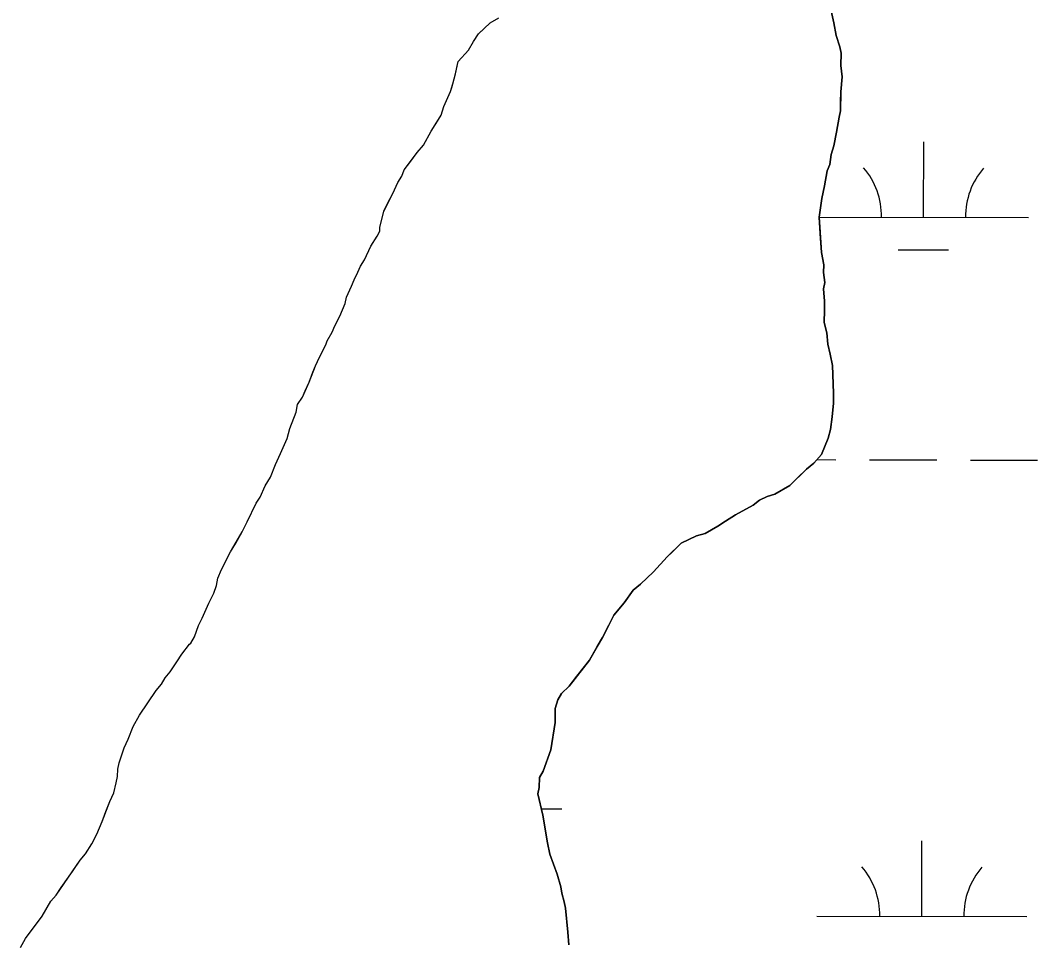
# Model space of a CAD drawing. Extents: x 3172297 to 3210190, y 958463 to 983887.
# Drawn here: x 3193851.8 to 3194335.8, y 967639 to 968077.4 of the extents above; entities that cross this region are included whole.
import ezdxf

# ---------------------------------------------------------------- set-up
doc = ezdxf.new("R2010")
doc.units = 0
for name, color, linetype in [('V-SITE-VEGE', 7, 'Continuous'), ('V-TOPO-SHOR', 7, 'Continuous'), ('V-WETL-SWMP', 7, 'Continuous')]:
    doc.layers.add(name, color=color, linetype=linetype)

msp = doc.modelspace()

# ---------------------------------------------------------------- linework, layer by layer
at = {"layer": 'V-SITE-VEGE'}
for p, q in [((3194236.03, 968088.15), (3194238.88, 968076.18)), ((3194069.83, 968070.9), (3194075.26, 968076.22)), ((3194075.26, 968076.22), (3194079.47, 968078.56)), ((3194238.88, 968076.18), (3194240, 968070.2)), ((3194067.4, 968067.35), (3194069.83, 968070.9)), ((3194240, 968070.2), (3194241.74, 968064.8)), ((3194064.97, 968063.2), (3194067.4, 968067.35)), ((3194241.74, 968064.8), (3194242.3, 968061.81)), ((3194060.13, 968057.88), (3194064.97, 968063.2)), ((3194242.3, 968061.81), (3194242.23, 968055.84)), ((3194058.87, 968051.92), (3194060.13, 968057.88)), ((3194242.23, 968055.84), (3194242.77, 968050.46)), ((3194057.62, 968047.15), (3194058.87, 968051.92)), ((3194242.77, 968050.46), (3194242.09, 968043.3)), ((3194056.39, 968043.59), (3194057.62, 968047.15)), ((3194053.32, 968036.46), (3194056.39, 968043.59)), ((3194242.09, 968043.3), (3194241.99, 968034.35)), ((3194052.08, 968032.29), (3194053.32, 968036.46)), ((3194047.22, 968024.58), (3194052.08, 968032.29)), ((3194241.36, 968031.37), (3194238.82, 968017.66)), ((3194241.99, 968034.35), (3194241.36, 968031.37)), ((3194043.56, 968018.05), (3194047.22, 968024.58)), ((3194040.54, 968014.5), (3194043.56, 968018.05)), ((3194238.82, 968017.66), (3194237.58, 968013.5)), ((3194034.47, 968006.21), (3194040.54, 968014.5)), ((3194237.58, 968013.5), (3194236.93, 968008.73)), ((3194236.93, 968008.73), (3194235.7, 968005.75)), ((3194031.42, 968000.28), (3194033.25, 968003.24)), ((3194033.25, 968003.24), (3194034.47, 968006.21)), ((3194235.7, 968005.75), (3194234.43, 967998.6)), ((3194028.97, 967994.93), (3194031.42, 968000.28)), ((3194234.43, 967998.6), (3194233.17, 967992.64)), ((3194024.7, 967986.62), (3194028.97, 967994.93)), ((3194233.17, 967992.64), (3194231.87, 967983.7)), ((3194022.82, 967978.87), (3194024.7, 967986.62)), ((3194231.87, 967983.7), (3194232.88, 967966.97)), ((3194022.8, 967977.08), (3194022.82, 967978.87)), ((3194018.54, 967969.96), (3194021.58, 967974.71)), ((3194021.58, 967974.71), (3194022.8, 967977.08)), ((3194015.48, 967963.43), (3194018.54, 967969.96)), ((3194013.66, 967960.47), (3194015.48, 967963.43)), ((3194232.88, 967966.97), (3194234.01, 967960.99)), ((3194012.43, 967957.49), (3194013.66, 967960.47)), ((3194234.01, 967960.99), (3194233.97, 967957.41)), ((3194009.37, 967950.96), (3194010.6, 967953.93)), ((3194010.6, 967953.93), (3194012.43, 967957.49)), ((3194233.97, 967957.41), (3194234.51, 967952.62)), ((3194006.92, 967945.61), (3194009.37, 967950.96)), ((3194234.51, 967952.62), (3194233.88, 967949.64)), ((3194233.88, 967949.64), (3194234.41, 967943.67)), ((3194006.3, 967942.64), (3194006.92, 967945.61)), ((3194003.84, 967936.69), (3194006.3, 967942.64)), ((3194234.41, 967943.67), (3194234.29, 967933.52)), ((3194001.4, 967931.94), (3194003.84, 967936.69)), ((3194000.17, 967928.97), (3194001.4, 967931.94)), ((3194234.29, 967933.52), (3194235.44, 967928.73)), ((3193997.12, 967923.03), (3193997.74, 967924.82)), ((3193997.74, 967924.82), (3194000.17, 967928.97)), ((3194235.44, 967928.73), (3194235.98, 967923.35)), ((3193994.07, 967917.09), (3193997.12, 967923.03)), ((3194235.98, 967923.35), (3194237.11, 967918.56)), ((3193992.23, 967912.94), (3193994.07, 967917.09)), ((3194237.11, 967918.56), (3194238.25, 967913.17)), ((3193989.16, 967905.21), (3193992.23, 967912.94)), ((3194238.25, 967913.17), (3194238.7, 967900.03)), ((3193986.09, 967898.08), (3193989.16, 967905.21)), ((3193983.66, 967894.52), (3193986.09, 967898.08)), ((3194238.7, 967900.03), (3194238.65, 967895.25)), ((3193979.95, 967883.22), (3193983.03, 967890.94)), ((3193983.03, 967890.94), (3193983.66, 967894.52)), ((3194238.65, 967895.25), (3194237.31, 967882.73)), ((3193978.71, 967878.46), (3193979.95, 967883.22)), ((3194237.31, 967882.73), (3194236.07, 967878.56)), ((3193975.64, 967871.32), (3193978.71, 967878.46)), ((3194236.07, 967878.56), (3194233, 967870.83)), ((3193973.19, 967865.98), (3193975.64, 967871.32)), ((3194229.37, 967866.69), (3194225.75, 967863.75)), ((3194233, 967870.83), (3194229.37, 967866.69)), ((3193970.74, 967860.03), (3193973.19, 967865.98)), ((3194225.75, 967863.75), (3194217.91, 967856.07)), ((3193968.3, 967855.88), (3193970.74, 967860.03)), ((3193965.86, 967850.53), (3193968.3, 967855.88)), ((3194210.69, 967851.97), (3194207.1, 967850.82)), ((3194217.91, 967856.07), (3194210.69, 967851.97)), ((3193959.75, 967838.66), (3193964.03, 967847.57)), ((3193964.03, 967847.57), (3193965.86, 967850.53)), ((3194203.5, 967849.07), (3194200.48, 967846.71)), ((3194207.1, 967850.82), (3194203.5, 967849.07)), ((3194200.48, 967846.71), (3194192.07, 967842.03)), ((3193957.31, 967833.91), (3193959.75, 967838.66)), ((3194187.26, 967839.1), (3194183.65, 967836.75)), ((3194192.07, 967842.03), (3194187.26, 967839.1)), ((3193951.83, 967824.41), (3193957.31, 967833.91)), ((3194177.64, 967833.24), (3194173.45, 967832.09)), ((3194183.65, 967836.75), (3194177.64, 967833.24)), ((3194166.24, 967828.59), (3194159.6, 967822.09)), ((3194173.45, 967832.09), (3194166.24, 967828.59)), ((3193947.56, 967816.1), (3193951.83, 967824.41)), ((3194159.6, 967822.09), (3194152.96, 967815)), ((3193945.72, 967811.94), (3193947.56, 967816.1)), ((3194152.96, 967815), (3194146.92, 967809.1)), ((3193943.85, 967804.8), (3193945.08, 967808.37)), ((3193945.08, 967808.37), (3193945.72, 967811.94)), ((3194146.92, 967809.1), (3194143.3, 967806.15)), ((3193941.41, 967800.05), (3193943.85, 967804.8)), ((3194143.3, 967806.15), (3194139.06, 967800.23)), ((3193938.34, 967792.92), (3193941.41, 967800.05)), ((3194139.06, 967800.23), (3194134.21, 967794.31)), ((3194134.21, 967794.31), (3194128.72, 967783.62)), ((3193934.66, 967784), (3193936.51, 967789.36)), ((3193936.51, 967789.36), (3193938.34, 967792.92)), ((3193932.83, 967781.04), (3193934.66, 967784)), ((3193928.59, 967775.71), (3193932.23, 967780.45)), ((3193932.23, 967780.45), (3193932.83, 967781.04)), ((3194128.72, 967783.62), (3194122.63, 967772.95)), ((3193926.17, 967772.16), (3193928.59, 967775.71)), ((3193923.13, 967767.41), (3193926.17, 967772.16)), ((3194122.63, 967772.95), (3194112.94, 967760.51)), ((3193920.71, 967764.46), (3193923.13, 967767.41)), ((3193916.46, 967758.53), (3193918.88, 967761.49)), ((3193918.88, 967761.49), (3193920.71, 967764.46)), ((3194112.94, 967760.51), (3194109.31, 967756.97)), ((3193908.56, 967746.67), (3193916.46, 967758.53)), ((3194109.31, 967756.97), (3194107.49, 967754.01)), ((3194107.49, 967754.01), (3194106.25, 967749.84)), ((3193905.52, 967741.33), (3193908.56, 967746.67)), ((3194106.25, 967749.84), (3194106.18, 967743.27)), ((3193903.06, 967735.39), (3193905.52, 967741.33)), ((3194106.18, 967743.27), (3194104.24, 967730.16)), ((3193898.76, 967724.09), (3193901.23, 967731.23)), ((3193901.23, 967731.23), (3193903.06, 967735.39)), ((3194104.24, 967730.16), (3194100.54, 967720.05)), ((3193898.09, 967717.53), (3193898.13, 967721.11)), ((3193898.13, 967721.11), (3193898.76, 967724.09)), ((3193897.46, 967714.56), (3193898.09, 967717.53)), ((3194098.72, 967717.08), (3194098.66, 967712.31)), ((3194100.54, 967720.05), (3194098.72, 967717.08)), ((3193896.21, 967709.79), (3193897.46, 967714.56)), ((3194098.66, 967712.31), (3194098.03, 967709.33)), ((3193894.37, 967705.63), (3193896.21, 967709.79)), ((3194098.03, 967709.33), (3194100.31, 967699.15)), ((3193890.69, 967696.12), (3193894.37, 967705.63)), ((3194100.31, 967699.15), (3194102.55, 967685.99)), ((3193888.23, 967690.18), (3193890.69, 967696.12)), ((3193885.79, 967685.43), (3193888.23, 967690.18)), ((3193882.75, 967680.68), (3193885.79, 967685.43)), ((3194102.55, 967685.99), (3194103.68, 967680.6)), ((3193868.79, 967661.13), (3193880.33, 967677.72)), ((3193880.33, 967677.72), (3193882.75, 967680.68)), ((3194103.68, 967680.6), (3194107.16, 967671.01)), ((3194107.16, 967671.01), (3194108.88, 967665.02)), ((3194108.88, 967665.02), (3194109.45, 967662.03)), ((3193862.11, 967651.06), (3193866.37, 967658.18)), ((3193866.37, 967658.18), (3193868.79, 967661.13)), ((3194109.45, 967662.03), (3194110.59, 967657.83)), ((3194110.59, 967657.83), (3194111.16, 967654.84)), ((3194111.16, 967654.84), (3194112.76, 967637.51)), ((3193854.23, 967640.4), (3193862.11, 967651.06)), ((3193851.8, 967636.25), (3193854.23, 967640.4))]:
    msp.add_line(p, q, dxfattribs=at)
at = {"layer": 'V-TOPO-SHOR'}
for points in [[(3194237.16, 968083.36), (3194238.88, 968076.18), (3194240, 968070.2), (3194241.74, 968064.8), (3194242.3, 968061.81), (3194242.23, 968055.84), (3194242.77, 968050.46), (3194242.09, 968043.3), (3194242.04, 968038.52), (3194241.99, 968034.35), (3194241.36, 968031.37), (3194240.09, 968024.22), (3194238.82, 968017.66), (3194237.58, 968013.5), (3194236.93, 968008.73), (3194235.7, 968005.75), (3194234.43, 967998.6), (3194233.17, 967992.64), (3194231.87, 967983.7), (3194232.38, 967975.94), (3194232.88, 967966.97), (3194234.01, 967960.99), (3194233.97, 967957.41), (3194234.51, 967952.62), (3194233.88, 967949.64), (3194234.41, 967943.67), (3194234.36, 967939.49), (3194234.29, 967933.52), (3194235.44, 967928.73), (3194235.98, 967923.35), (3194237.11, 967918.56), (3194238.25, 967913.17), (3194238.7, 967900.03), (3194238.65, 967895.25), (3194237.98, 967888.69), (3194237.31, 967882.73), (3194236.07, 967878.56), (3194233, 967870.83), (3194229.37, 967866.69), (3194225.75, 967863.75), (3194221.53, 967859.62), (3194217.91, 967856.07), (3194210.69, 967851.97), (3194207.1, 967850.82), (3194203.5, 967849.07), (3194200.48, 967846.71), (3194192.07, 967842.03), (3194187.26, 967839.1), (3194183.65, 967836.75), (3194180.65, 967834.99), (3194177.64, 967833.24), (3194173.45, 967832.09), (3194166.24, 967828.59), (3194162.02, 967824.45), (3194159.6, 967822.09), (3194152.96, 967815), (3194146.92, 967809.1), (3194143.3, 967806.15), (3194139.06, 967800.23), (3194134.21, 967794.31), (3194131.77, 967789.56), (3194128.72, 967783.62), (3194126.29, 967779.47), (3194122.63, 967772.95), (3194116.57, 967765.25), (3194112.94, 967760.51), (3194109.31, 967756.97), (3194107.49, 967754.01), (3194106.25, 967749.84), (3194106.18, 967743.27), (3194104.24, 967730.16), (3194100.54, 967720.05), (3194098.72, 967717.08), (3194098.66, 967712.31), (3194098.03, 967709.33), (3194100.31, 967699.15), (3194101.43, 967692.57), (3194101.99, 967689.58), (3194102.55, 967685.99), (3194103.68, 967680.6), (3194107.16, 967671.01), (3194108.88, 967665.02), (3194109.45, 967662.03), (3194110.59, 967657.83), (3194111.16, 967654.84), (3194112.23, 967643.49), (3194112.76, 967637.51)], [(3193920.71, 967764.46), (3193923.13, 967767.41), (3193926.17, 967772.16), (3193928.59, 967775.71), (3193932.23, 967780.45), (3193932.83, 967781.04), (3193934.66, 967784), (3193936.51, 967789.36), (3193938.34, 967792.92), (3193941.41, 967800.05), (3193943.85, 967804.8), (3193945.08, 967808.37), (3193945.72, 967811.94), (3193947.56, 967816.1), (3193951.83, 967824.41), (3193954.26, 967828.57), (3193957.31, 967833.91), (3193959.75, 967838.66), (3193964.03, 967847.57), (3193965.86, 967850.53), (3193968.3, 967855.88), (3193970.74, 967860.03), (3193973.19, 967865.98), (3193975.64, 967871.32), (3193978.71, 967878.46), (3193979.95, 967883.22), (3193983.03, 967890.94), (3193983.66, 967894.52), (3193986.09, 967898.08), (3193987.32, 967901.05), (3193989.16, 967905.21), (3193991, 967909.96), (3193992.23, 967912.94), (3193994.07, 967917.09), (3193996.51, 967921.85), (3193997.12, 967923.03), (3193997.74, 967924.82), (3194000.17, 967928.97), (3194001.4, 967931.94), (3194003.84, 967936.69), (3194006.3, 967942.64), (3194006.93, 967945.61), (3194009.37, 967950.96), (3194010.6, 967953.93), (3194012.43, 967957.49), (3194013.66, 967960.47), (3194015.48, 967963.43), (3194018.54, 967969.96), (3194021.58, 967974.71), (3194022.8, 967977.08), (3194022.82, 967978.87), (3194024.7, 967986.62), (3194026.53, 967990.18), (3194028.97, 967994.93), (3194031.42, 968000.28), (3194033.25, 968003.24), (3194034.47, 968006.21), (3194037.5, 968010.36), (3194040.54, 968014.5), (3194043.56, 968018.05), (3194047.22, 968024.58), (3194050.26, 968029.33), (3194052.08, 968032.29), (3194053.32, 968036.46), (3194056.39, 968043.59), (3194057.01, 968045.37), (3194057.62, 968047.15), (3194058.87, 968051.92), (3194059.5, 968054.9), (3194060.13, 968057.88), (3194064.97, 968063.2), (3194067.4, 968067.35), (3194069.83, 968070.9), (3194072.25, 968073.27), (3194075.26, 968076.22), (3194079.47, 968078.56)], [(3193851.8, 967636.25), (3193854.23, 967640.4), (3193862.11, 967651.06), (3193864.55, 967655.21), (3193866.37, 967658.18), (3193868.79, 967661.13), (3193871.22, 967664.69), (3193876.68, 967672.39), (3193880.33, 967677.72), (3193882.75, 967680.68), (3193885.79, 967685.43), (3193888.23, 967690.18), (3193890.68, 967696.12), (3193892.53, 967700.88), (3193894.37, 967705.63), (3193896.21, 967709.79), (3193897.46, 967714.56), (3193898.09, 967717.53), (3193898.13, 967721.11), (3193898.76, 967724.09), (3193901.23, 967731.23), (3193903.06, 967735.39), (3193905.52, 967741.33), (3193908.56, 967746.68), (3193916.46, 967758.53), (3193918.88, 967761.49), (3193920.71, 967764.46)]]:
    msp.add_lwpolyline(points, dxfattribs=at)
at = {"layer": 'V-WETL-SWMP'}
for p, q in [((3194281.49, 967983.65), (3194281.57, 968019.65)), ((3194231.88, 967983.77), (3194331.49, 967983.52)), ((3194269.45, 967968.25), (3194293.45, 967968.19)), ((3194230.81, 967868.34), (3194239.79, 967868.32)), ((3194255.79, 967868.28), (3194287.79, 967868.2)), ((3194303.79, 967868.16), (3194335.79, 967868.08)), ((3194099.63, 967702.16), (3194109.47, 967702.14)), ((3194280.66, 967650.97), (3194280.75, 967686.97)), ((3194230.66, 967651.1), (3194330.66, 967650.85))]:
    msp.add_line(p, q, dxfattribs=at)
for points in [[(3194225.75, 967863.75), (3194229.37, 967866.69), (3194233, 967870.83), (3194236.07, 967878.56), (3194237.31, 967882.73), (3194237.98, 967888.69), (3194238.65, 967895.25), (3194238.7, 967900.03), (3194238.25, 967913.17), (3194237.11, 967918.56), (3194235.97, 967923.35), (3194235.44, 967928.73), (3194234.3, 967933.52), (3194234.36, 967939.49), (3194234.41, 967943.67), (3194233.88, 967949.64), (3194234.51, 967952.62), (3194233.97, 967957.41), (3194234.01, 967960.99), (3194232.88, 967966.97), (3194232.38, 967975.94), (3194231.87, 967983.7), (3194233.17, 967992.65), (3194234.43, 967998.6), (3194235.7, 968005.75), (3194236.93, 968008.73), (3194237.58, 968013.5), (3194238.82, 968017.66), (3194240.09, 968024.22), (3194241.36, 968031.37), (3194241.99, 968034.35), (3194242.04, 968038.53), (3194242.09, 968043.3), (3194242.77, 968050.46), (3194242.23, 968055.84), (3194242.3, 968061.81), (3194241.73, 968064.8), (3194240, 968070.2), (3194238.88, 968076.18), (3194237.17, 968083.36)], [(3194112.76, 967637.51), (3194112.23, 967643.48), (3194111.16, 967654.84), (3194110.6, 967657.83), (3194109.45, 967662.03), (3194108.88, 967665.02), (3194107.16, 967671.01), (3194103.68, 967680.6), (3194102.55, 967685.99), (3194101.99, 967689.58), (3194101.43, 967692.57), (3194100.31, 967699.15), (3194098.03, 967709.33), (3194098.66, 967712.31), (3194098.72, 967717.08), (3194100.54, 967720.05), (3194104.24, 967730.16), (3194106.18, 967743.27), (3194106.25, 967749.84), (3194107.49, 967754.01), (3194109.31, 967756.97), (3194112.94, 967760.51), (3194116.57, 967765.25), (3194122.63, 967772.95), (3194126.29, 967779.47), (3194128.72, 967783.62), (3194131.77, 967789.56), (3194134.21, 967794.31), (3194139.06, 967800.23), (3194143.3, 967806.15), (3194146.92, 967809.1), (3194152.96, 967815), (3194159.6, 967822.09), (3194162.02, 967824.45), (3194166.25, 967828.59), (3194173.45, 967832.09), (3194177.64, 967833.24), (3194180.65, 967834.99), (3194183.65, 967836.75), (3194187.26, 967839.1), (3194192.07, 967842.03), (3194200.48, 967846.71), (3194203.5, 967849.07), (3194207.1, 967850.82), (3194210.69, 967851.97), (3194217.91, 967856.07), (3194221.53, 967859.62), (3194225.75, 967863.75)]]:
    msp.add_lwpolyline(points, dxfattribs=at)
for centre, start, end in [((3194226.24, 967984.26), 359.0865, 40.6302), ((3194336.73, 967983.99), 139.0865, 180.6302), ((3194225.42, 967651.59), 359.0865, 40.6302), ((3194335.91, 967651.31), 139.0865, 180.6302)]:
    msp.add_arc(centre, 35.25, start, end, dxfattribs=at)

doc.saveas('drawing.dxf')
